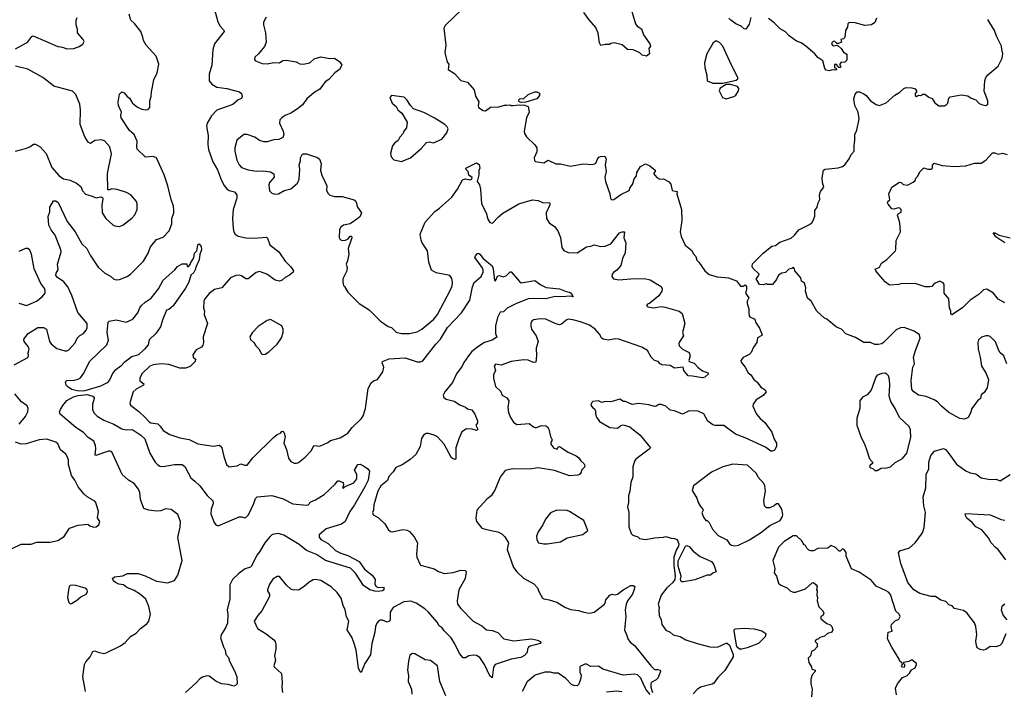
# Model space of a CAD drawing. Extents: x 1839239 to 1929705, y 762242 to 910352.
# Tile 311 of 429: x 1856083 to 1864881, y 882377 to 888382. Entities that reach past the tile are written whole.
import ezdxf

# ---------------------------------------------------------------- set-up
doc = ezdxf.new("R2010")
doc.units = 0

msp = doc.modelspace()

# ---------------------------------------------------------------- linework, layer by layer
at = {"layer": '0CON10XD'}
for points in [[(1861538.8, 888505), (1861585, 888343.3), (1861598.8, 888325), (1861638.7, 888298.7), (1861655.5, 888245.5), (1861713.3, 888165), (1861720, 888145), (1861703.3, 888125), (1861710, 888075), (1861685, 888056.7), (1861645, 888063.3), (1861625, 888086.2), (1861565, 888112.5), (1861514, 888115), (1861465, 888155.8), (1861395, 888173.3), (1861365, 888167.5), (1861351.7, 888158.3), (1861315, 888158.8), (1861275, 888150), (1861263.9, 888173.9), (1861252.3, 888262.3), (1861232.3, 888312.3), (1861170.6, 888380.6), (1861125, 888446)], [(1856035, 885294.5), (1856155, 885362.5), (1856160.4, 885375), (1856157.9, 885402.1), (1856168.9, 885435), (1856158.9, 885458.9), (1856123.3, 885505), (1856121.2, 885525), (1856158, 885575), (1856245, 885628.9), (1856295, 885629.4), (1856321.4, 885615), (1856349.4, 885505), (1856365, 885482), (1856415, 885442.5), (1856485, 885422), (1856505, 885421.2), (1856520.7, 885429.3), (1856577.3, 885492.7), (1856596.2, 885535), (1856620.9, 885559.1), (1856652.7, 885577.3), (1856678, 885605), (1856687.1, 885625), (1856685.5, 885665.5), (1856602.6, 885762.6), (1856548.5, 885915), (1856511.7, 885991.7), (1856477.6, 886037.6), (1856419.4, 886075), (1856406.2, 886095), (1856408.2, 886115), (1856427.1, 886145), (1856421.5, 886195), (1856454.3, 886305.7), (1856451.9, 886325), (1856400, 886455), (1856365, 886502), (1856344.4, 886545), (1856337.3, 886622.7), (1856351.4, 886665), (1856353.2, 886705), (1856385, 886761.4), (1856405, 886761.4), (1856427.8, 886747.8), (1856507.9, 886577.9), (1856577.8, 886485), (1856638.2, 886378.2), (1856682.5, 886335), (1856712, 886275), (1856785, 886170), (1856845, 886116), (1856895, 886088.8), (1856925, 886062), (1856945, 886056), (1856975, 886058.8), (1857042.5, 886085), (1857073.3, 886105), (1857187.9, 886222.1), (1857232, 886295), (1857250.3, 886349.7), (1857304, 886415), (1857365, 886437.5), (1857418.5, 886495), (1857441.9, 886555), (1857442.2, 886605), (1857460, 886655), (1857461.1, 886675), (1857456.4, 886715), (1857435.6, 886775), (1857407.5, 886895), (1857373.3, 886995), (1857306.4, 887146.4), (1857275, 887157.2), (1857206.9, 887153.1), (1857133.9, 887225), (1857128.9, 887245), (1857132.7, 887295), (1857104.7, 887354.7), (1857065, 887392.2), (1856990.4, 887505), (1856986.1, 887525), (1856992.6, 887555), (1856966.2, 887615), (1856961.6, 887645), (1856974.3, 887715), (1856995, 887735.6), (1857015, 887726.7), (1857043.4, 887693.4), (1857065, 887678.9), (1857090, 887635), (1857135, 887598.1), (1857175, 887581.1), (1857205, 887575.7), (1857231.2, 887578.8), (1857245, 887597.5), (1857246.2, 887655), (1857258.2, 887695), (1857259.5, 887735), (1857280.4, 887845), (1857312.2, 887905), (1857325.7, 887985), (1857302.5, 888055), (1857212, 888155), (1857189.2, 888195), (1857184.1, 888225.9), (1857164.3, 888275), (1857107.4, 888347.4), (1857075, 888376.7), (1857060.3, 888430.3)], [(1857821.1, 888485), (1857852.4, 888362.4), (1857873, 888323), (1857906.8, 888286.8), (1857910, 888275), (1857854.4, 888205), (1857824.7, 888165.3), (1857807.5, 888115), (1857798.5, 887975), (1857775.5, 887895), (1857777.1, 887835), (1857799.2, 887805), (1857845, 887777.8), (1857935, 887765.5), (1858047.6, 887737.6), (1858065, 887722.9), (1858071.2, 887695), (1858065, 887677.1), (1858036.2, 887665), (1857986.1, 887623.9), (1857845, 887573.8), (1857797.5, 887522.5), (1857759.5, 887455), (1857751.7, 887428.3), (1857767.5, 887345), (1857763.5, 887265), (1857770.8, 887220.8), (1857809.8, 887109.8), (1857850.4, 887040.4), (1857885.5, 886945), (1857910.3, 886900.2), (1857935, 886868.1), (1857955.4, 886855.4), (1858002, 886842), (1858022.2, 886815), (1858022.1, 886785), (1857991.1, 886685), (1857983, 886603), (1857990, 886515), (1857995.9, 886485.9), (1858008.8, 886465), (1858035.9, 886445.9), (1858105, 886432.5), (1858176.9, 886426.9), (1858288.3, 886438.3), (1858298.6, 886428.6), (1858318.5, 886368.5), (1858398, 886305), (1858455, 886221.2), (1858505, 886171.2), (1858530, 886135), (1858525.9, 886124.1), (1858495, 886098.8), (1858455, 886076.7), (1858428.3, 886051.7), (1858405, 886043.3), (1858365, 886051.2), (1858290, 886105), (1858225, 886128.8), (1858195, 886120), (1858125, 886064.2), (1858105, 886065.8), (1858065, 886092), (1858045, 886098), (1858015, 886093.8), (1857965.8, 886074.2), (1857888.8, 885985), (1857825, 885968), (1857775.5, 885934.5), (1857735.8, 885885), (1857727.1, 885865), (1857724.3, 885805), (1857732.9, 885775), (1857732.7, 885745), (1857760, 885665), (1857721.9, 885545), (1857726.2, 885495), (1857719.5, 885470.5), (1857707.5, 885455), (1857660.3, 885429.7), (1857628.8, 885385), (1857633.3, 885365), (1857653.8, 885345), (1857651.2, 885325), (1857605, 885281.1), (1857565, 885266.7), (1857515, 885266.7), (1857415, 885297.3), (1857345.9, 885305.9), (1857275, 885297.1), (1857245, 885283.5), (1857175, 885216), (1857155.8, 885175), (1857155, 885153.3), (1857192.5, 885125), (1857190, 885115), (1857122.4, 885077.6), (1857095.8, 885055), (1857066.4, 884956.4), (1857074.3, 884934.3), (1857148.1, 884878.1), (1857205.4, 884825.4), (1857238.6, 884785), (1857255, 884777.1), (1857317.7, 884767.7), (1857338.7, 884748.7), (1857365, 884709.2), (1857425, 884671.4), (1857513.8, 884643.8), (1857597, 884627), (1857675, 884590), (1857815, 884569.2), (1857865, 884576.2), (1857875, 884572.5), (1857890, 884555), (1857906.7, 884475), (1857930, 884405), (1857955, 884383.3), (1858025, 884393.8), (1858058.3, 884411.7), (1858095, 884397.5), (1858115, 884400), (1858165.4, 884464.6), (1858350, 884645), (1858385, 884672.9), (1858413.3, 884685), (1858425, 884700), (1858435, 884702.5), (1858443.6, 884693.6), (1858456.2, 884655), (1858444.4, 884595), (1858467.3, 884537.3), (1858485, 884462.5), (1858505, 884432.5), (1858535, 884416.7), (1858555, 884416.2), (1858575, 884423.8), (1858635, 884470), (1858690.6, 884529.4), (1858710, 884575), (1858765, 884569.6), (1858835, 884600.8), (1858860.9, 884619.1), (1858945, 884642.5), (1859013.8, 884686.2), (1859052.5, 884735), (1859135.7, 884815), (1859151.7, 884838.3), (1859173.3, 884905), (1859195.9, 885084.1), (1859223.3, 885135), (1859245, 885153.3), (1859280, 885165), (1859327.7, 885232.3), (1859336.2, 885275), (1859321.2, 885315), (1859326.2, 885325), (1859385, 885349.5), (1859527.4, 885357.4), (1859635, 885323.1), (1859665, 885322.1), (1859685, 885331.1), (1859800.5, 885479.5), (1859843.1, 885525), (1859905, 885630.5), (1860030.6, 885759.4), (1860105.8, 885875), (1860128.3, 885991.7), (1860145, 886032.5), (1860205.6, 886084.4), (1860224.2, 886125), (1860224.2, 886145), (1860215.7, 886165), (1860151.2, 886255), (1860155, 886268.8), (1860175, 886290), (1860185, 886291.2), (1860195, 886283.8), (1860225.4, 886245.4), (1860305, 886180.8), (1860314.6, 886155), (1860325, 886050), (1860335, 886048), (1860352.7, 886087.3), (1860365, 886093.3), (1860405, 886083.3), (1860432.5, 886095), (1860465, 886127.5), (1860475, 886127.5), (1860549.3, 886039.3), (1860565, 886028.5), (1860685, 886048.8), (1860740.5, 886010.5), (1860787.7, 885987.7), (1860905, 885976), (1860965, 885951.2), (1860995.6, 885945.6), (1861011.2, 885935), (1861027.5, 885905), (1861005, 885910), (1860925, 885903.3), (1860866.4, 885906.4), (1860785, 885885.8), (1860675, 885890), (1860625.5, 885884.5), (1860517.6, 885842.4), (1860437.8, 885802.2), (1860405, 885770.8), (1860375, 885767.5), (1860350.9, 885719.1), (1860334.5, 885645), (1860333.3, 885575), (1860345.7, 885544.3), (1860305, 885515.7), (1860235, 885494.4), (1860185, 885463.5), (1860124.4, 885415), (1860091.9, 885375), (1860052.2, 885317.8), (1860037.1, 885285), (1859985.7, 885215), (1859951.1, 885138.9), (1859882.9, 885055), (1859868, 885025), (1859874, 885005), (1859895, 884990), (1859965, 884970), (1860015, 884937.5), (1860065, 884918), (1860082.8, 884902.8), (1860122.7, 884892.7), (1860150, 884855), (1860173.8, 884795), (1860173.9, 884776.1), (1860159.2, 884755), (1860175, 884727.5), (1860173.8, 884715), (1860165, 884708), (1860125, 884719.2), (1860075, 884723.8), (1860035, 884696.7), (1860005.8, 884635), (1859980.8, 884555), (1859980, 884455), (1859975, 884450), (1859955, 884454.4), (1859941.4, 884465), (1859874.4, 884585), (1859815, 884652), (1859785, 884667.5), (1859735, 884682.5), (1859715, 884682), (1859691.7, 884668.3), (1859674.4, 884635.6), (1859661.9, 884565), (1859621.5, 884495), (1859571.6, 884448.4), (1859505, 884405.4), (1859445, 884378), (1859421.5, 884338.5), (1859382, 884298), (1859369.4, 884260.6), (1859310, 884215), (1859283.3, 884165), (1859248.1, 884045), (1859245.8, 883995), (1859234.3, 883974.3), (1859240.8, 883955), (1859285, 883931.4), (1859345, 883873.8), (1859373.9, 883823.9), (1859396.4, 883806.4), (1859415, 883803.8), (1859505, 883822.9), (1859545, 883816.9), (1859565, 883805.7), (1859608.5, 883758.5), (1859638.1, 883705), (1859627.7, 883602.3), (1859631.4, 883575), (1859657.1, 883515), (1859665, 883504.5), (1859720.6, 883490.6), (1859785, 883472.2), (1859825, 883448.9), (1859875, 883431.5), (1859955, 883438.5), (1860025, 883459.1), (1860067.1, 883457.1), (1860072, 883442), (1860061.9, 883385), (1860008.1, 883285), (1859991.1, 883185), (1859995.7, 883155), (1860025, 883117.1), (1860134.3, 883004.3), (1860213.1, 882963.1), (1860255, 882926.7), (1860305, 882920), (1860355, 882902), (1860407.5, 882845), (1860497.5, 882827.5), (1860655, 882845.8), (1860710, 882835), (1860735, 882822.5), (1860742.5, 882815), (1860732.5, 882805), (1860645, 882781.2), (1860628.3, 882771.7), (1860620, 882755), (1860616.7, 882725), (1860592.3, 882697.7), (1860561.3, 882678.7), (1860474.4, 882665.6), (1860332.7, 882617.3), (1860317.3, 882592.7), (1860305, 882497.5), (1860285, 882514.2), (1860235, 882616), (1860195, 882679.4), (1860165, 882695.5), (1860135, 882700.6), (1860097.5, 882695), (1860065, 882677.5), (1860045, 882677.5), (1860012.5, 882715), (1859971.5, 882801.5), (1859938.8, 882855), (1859875, 882916.5), (1859856.5, 882945), (1859832.5, 882962.5), (1859812.4, 882995), (1859734.5, 883085), (1859703.3, 883115), (1859625, 883166.2), (1859577.3, 883182.7), (1859515, 883177.1), (1859418.8, 883125), (1859394.2, 883085), (1859392.7, 883017.3), (1859386.7, 883003.3), (1859365, 882994.3), (1859325, 883012.5), (1859305, 883011.4), (1859285, 883000), (1859273.3, 882985), (1859262.7, 882955), (1859257.5, 882905), (1859228, 882805), (1859216.9, 882703.1), (1859168.1, 882625), (1859135, 882544), (1859125, 882550), (1859111.5, 882585), (1859088.9, 882745), (1859074.4, 882794.4), (1859053.4, 882853.4), (1859009.2, 882925), (1859023.5, 883005), (1859003.6, 883043.6), (1858991.4, 883105), (1858972.5, 883145), (1858955, 883208.8), (1858919.1, 883259.1), (1858865, 883312), (1858775, 883367.1), (1858725, 883377.1), (1858705, 883372.9), (1858668.6, 883351.4), (1858625, 883312.9), (1858575, 883280.8), (1858525, 883283.8), (1858505, 883290), (1858466.2, 883325), (1858405, 883403.3), (1858385, 883402.5), (1858345, 883378.8), (1858313.8, 883335), (1858296.7, 883285), (1858296.7, 883275), (1858316, 883245), (1858314, 883225), (1858248, 883095), (1858210.8, 883055), (1858178.6, 883005), (1858207.9, 882937.9), (1858285, 882891.9), (1858355, 882838), (1858365, 882822.5), (1858372, 882795), (1858371.2, 882755), (1858360, 882695), (1858368.8, 882655), (1858353.3, 882605), (1858357.5, 882595), (1858422, 882535), (1858428, 882455), (1858424.1, 882415.9), (1858430.8, 882365)], [(1860037.5, 888475), (1859885, 888330), (1859871.9, 888305), (1859890, 888155), (1859883, 888087), (1859903, 888003), (1859917.5, 887985), (1859912.5, 887935), (1859969.3, 887899.3), (1860025, 887836.7), (1860085, 887822.5), (1860143.3, 887755), (1860155, 887697.5), (1860186, 887646), (1860178.8, 887615), (1860183.3, 887595), (1860225, 887570), (1860245, 887566.7), (1860290.3, 887599.7), (1860365, 887601.2), (1860415, 887617.5), (1860433.3, 887616.7), (1860465, 887620), (1860473.6, 887613.6), (1860493.6, 887613.6), (1860545, 887621.2), (1860595, 887616.2), (1860627.5, 887605), (1860633.8, 887555), (1860612.2, 887505), (1860590, 887385), (1860595, 887362.5), (1860611.2, 887335), (1860685, 887263.3), (1860703.8, 887235), (1860705, 887200), (1860680, 887145), (1860683, 887123), (1860693, 887113), (1860765, 887103.1), (1860805.6, 887124.4), (1860875, 887091.8), (1860915, 887091.8), (1861005, 887071.1), (1861118, 887092), (1861203.6, 887086.4), (1861232.3, 887097.7), (1861245.5, 887135), (1861258.6, 887151.4), (1861275, 887159.4), (1861312.5, 887162.5), (1861323.8, 887135), (1861315.8, 887085), (1861324, 887025), (1861312.5, 886975), (1861318.8, 886935), (1861357.5, 886825), (1861361.4, 886781.4), (1861375, 886772), (1861392.5, 886775), (1861455, 886818.6), (1861530, 886855), (1861534, 886875), (1861561.5, 886915), (1861572.7, 886957.3), (1861592.9, 886985), (1861596.2, 887015), (1861630.5, 887069.5), (1861675, 887093.8), (1861714.1, 887074.1), (1861761.2, 887035), (1861761.2, 887025), (1861747.5, 887005), (1861775, 886970), (1861803, 886957), (1861835, 886957.5), (1861880, 886935), (1861901.7, 886911.7), (1861913.6, 886853.6), (1861957.5, 886845), (1861953.3, 886825), (1861996.4, 886683.6), (1862000, 886585), (1861983.3, 886485), (1861993.6, 886443.6), (1862030, 886365), (1862088.8, 886318.8), (1862101.7, 886291.7), (1862123.8, 886265), (1862132.7, 886232.7), (1862151.2, 886215), (1862205, 886136.7), (1862245, 886104), (1862313.9, 886083.9), (1862415, 886072.5), (1862487, 886047), (1862525, 886000), (1862548.3, 885998.3), (1862565, 886010), (1862576.7, 885995), (1862577.5, 885965), (1862567.5, 885935), (1862596.7, 885895), (1862582.5, 885865), (1862582.5, 885845), (1862597.5, 885795), (1862596.7, 885755), (1862602.5, 885735), (1862607.5, 885725), (1862645, 885706.2), (1862653.3, 885695), (1862656.4, 885676.4), (1862693.9, 885623.9), (1862716.2, 885563.8), (1862713.3, 885556.7), (1862675, 885537.5), (1862668.8, 885495), (1862640, 885455), (1862620, 885405), (1862602.3, 885387.7), (1862547.3, 885362.7), (1862527.5, 885335), (1862528.3, 885318.3), (1862566.1, 885276.1), (1862593.3, 885225), (1862616.7, 885205), (1862644, 885165), (1862671.2, 885141.2), (1862705, 885096.2), (1862743, 885073), (1862752.5, 885055), (1862727.3, 885022.7), (1862665, 884983.3), (1862636.2, 884945), (1862634.1, 884925.9), (1862665.7, 884855), (1862699.4, 884815), (1862741.3, 884781.3), (1862802.5, 884695), (1862825, 884632.5), (1862846, 884595), (1862846, 884565), (1862828, 884532), (1862807.5, 884522.5), (1862793.4, 884523.4), (1862748.4, 884558.4), (1862565, 884641.8), (1862477.5, 884675), (1862375, 884754.2), (1862296.1, 884753.9), (1862275, 884760), (1862232.1, 884792.1), (1862196.2, 884856.2), (1862145, 884880), (1862064.3, 884884.3), (1862005, 884854.4), (1861933.9, 884883.9), (1861895, 884890.6), (1861856, 884926), (1861815, 884940.5), (1861795, 884941.4), (1861770, 884925), (1861755, 884922.9), (1861705, 884937.1), (1861615, 884950.6), (1861555, 884942), (1861495, 884967.5), (1861478.3, 884968.3), (1861445, 884990), (1861363.6, 884963.6), (1861315, 884966.7), (1861285, 884960), (1861255, 884973.3), (1861205, 884967.5), (1861195, 884960), (1861187.5, 884935), (1861200, 884915), (1861216.4, 884906.4), (1861227, 884883), (1861227, 884857), (1861236.4, 884826.4), (1861265, 884790), (1861355, 884736.2), (1861425, 884730), (1861455, 884753.8), (1861475, 884758.8), (1861535, 884742), (1861625.7, 884665.7), (1861720, 884555), (1861708.8, 884541.2), (1861588, 884452), (1861576.2, 884435), (1861560.8, 884385), (1861561.2, 884295), (1861543.8, 884245), (1861536.2, 884165), (1861523.6, 884123.6), (1861523.6, 884063.6), (1861514, 884025), (1861526.2, 883975), (1861527, 883847), (1861546.4, 883786.4), (1861561.7, 883771.7), (1861605, 883756.7), (1861622.5, 883742.5), (1861675, 883733.8), (1861755, 883748.6), (1861835, 883754.2), (1861857.7, 883762.3), (1861905, 883747.1), (1861935, 883744.3), (1861956.2, 883735), (1861972.3, 883695), (1861969.3, 883675), (1861950, 883640)], [(1856045, 888122), (1856138.8, 888171.2), (1856155, 888183.3), (1856190.3, 888229.7), (1856204.2, 888235.8), (1856422.6, 888142.6), (1856465, 888135.6), (1856505, 888120), (1856565.5, 888124.5), (1856615, 888142), (1856647.7, 888162.3), (1856660, 888185), (1856650, 888205), (1856598.8, 888265), (1856598.8, 888295), (1856586.2, 888335), (1856587, 888377), (1856595, 888402.5)], [(1858283.8, 888405), (1858261.2, 888358.8), (1858260, 888335), (1858279.2, 888265), (1858285, 888180), (1858269.2, 888140.8), (1858217.5, 888075), (1858182.5, 888045), (1858180, 888025), (1858190, 888015), (1858248.8, 887988.8), (1858294.1, 887985.9), (1858355, 888000), (1858405.3, 887994.7), (1858435, 888016.2), (1858465, 888019.7), (1858554.1, 888004.1), (1858587.1, 887987.1), (1858615, 887984.1), (1858675, 887996.5), (1858715, 888031.8), (1858775, 888048.8), (1858855, 888035.5), (1858895, 888036.9), (1858942.5, 888005), (1858962.5, 887975), (1858940, 887935), (1858900, 887905), (1858845, 887846), (1858811.2, 887825), (1858765, 887761.2), (1858715, 887730.8), (1858647.6, 887672.4), (1858609.1, 887620.9), (1858577.9, 887592.1), (1858511.2, 887548.8), (1858455, 887524), (1858426.2, 887505), (1858408.8, 887485), (1858403.3, 887455), (1858436.2, 887385), (1858443.3, 887355), (1858433.3, 887326.7), (1858398.3, 887311.7), (1858353.9, 887306.1), (1858295, 887288.8), (1858265, 887288.8), (1858225, 887301.2), (1858185, 887332), (1858114.2, 887354.2), (1858085, 887354), (1858023.3, 887305), (1858006.2, 887235), (1858006.2, 887205), (1858024.5, 887124.5), (1858042.9, 887082.9), (1858065, 887060), (1858125, 887038), (1858195, 887026), (1858255, 887028.8), (1858325, 887020), (1858353, 887003), (1858356.7, 886975), (1858316.2, 886925), (1858308.8, 886905), (1858315, 886850), (1858335, 886830), (1858362.3, 886822.3), (1858395, 886823.3), (1858447.5, 886855), (1858505, 886868), (1858565, 886918.8), (1858581.2, 886955), (1858586.2, 887045), (1858580, 887085), (1858591.7, 887118.3), (1858593, 887147), (1858607.5, 887175), (1858617, 887183), (1858645, 887183.3), (1858745, 887150), (1858762.5, 887135), (1858778, 887095), (1858771.7, 887031.7), (1858782.3, 886992.3), (1858827.5, 886895), (1858822.9, 886855), (1858838.3, 886828.3), (1858855, 886814), (1858895, 886801.2), (1858965, 886801.2), (1859070.7, 886770.7), (1859087.5, 886757.5), (1859101.2, 886705), (1859136.7, 886655), (1859125, 886622.5), (1859105, 886602.5), (1859035, 886556.2), (1858975, 886543.3), (1858952.3, 886527.7), (1858942, 886505), (1858938.8, 886435), (1858946.7, 886415), (1858965, 886408), (1858995, 886409.2), (1859017.8, 886422.2), (1859035, 886447.1), (1859046.7, 886445), (1859051.7, 886431.7), (1859017.5, 886335), (1859023.3, 886285), (1859013.3, 886225), (1859000, 886195), (1859008.8, 886165), (1859006, 886135), (1858970, 886065), (1858970, 886035), (1858977.5, 886005), (1858986, 885996), (1859016.1, 885946.1), (1859117.5, 885845), (1859206.8, 885786.8), (1859306.7, 885685), (1859375, 885637.5), (1859405, 885628), (1859446.6, 885586.6), (1859495, 885574.4), (1859565, 885575.8), (1859635, 885592), (1859675, 885614), (1859783.8, 885705), (1859815.5, 885744.5), (1859933, 885967), (1859947.9, 886002.1), (1859951.1, 886035), (1859945, 886066.7), (1859925, 886095.8), (1859805, 886117.5), (1859761.5, 886141.5), (1859738.5, 886215), (1859726.7, 886315), (1859678.8, 886385), (1859669.3, 886410.7), (1859661.4, 886465), (1859707.4, 886572.6), (1859792.3, 886667.7), (1859833.3, 886695), (1859943.8, 886796.2), (1859993.6, 886866.4), (1860039.7, 886950.3), (1860065, 886959.2), (1860105, 886948.8), (1860122.5, 886955), (1860125, 886970), (1860095, 886990), (1860090, 887025), (1860071.7, 887041.7), (1860070, 887055), (1860165, 887102.5), (1860187, 887087), (1860193.3, 887055), (1860186.4, 887033.6), (1860185.9, 886994.1), (1860170, 886935), (1860190, 886905), (1860200, 886865), (1860208, 886735), (1860250, 886655), (1860265, 886597.5), (1860285, 886567.5), (1860308.3, 886561.7), (1860360.3, 886619.7), (1860399.5, 886650.5), (1860543.3, 886735), (1860665, 886770), (1860715, 886763.8), (1860755, 886747.1), (1860820, 886745), (1860820, 886725), (1860788, 886655), (1860790, 886605), (1860812.5, 886565), (1860861.7, 886531.7), (1860891.2, 886495), (1860914.2, 886434.2), (1860927.1, 886345), (1860945, 886319.2), (1860985, 886298.9), (1861065, 886297.5), (1861148.3, 886351.7), (1861185, 886355.6), (1861215, 886367.5), (1861275, 886352.9), (1861314.1, 886355.9), (1861365, 886378), (1861442.5, 886475), (1861466, 886486), (1861486, 886486), (1861481.2, 886431.2), (1861498.8, 886385), (1861492.3, 886297.7), (1861468, 886245), (1861454, 886185), (1861418.3, 886141.7), (1861389.5, 886120.5), (1861376.2, 886105), (1861373.3, 886085), (1861390, 886065), (1861435, 886054.3), (1861545, 886065.6), (1861665, 886066.7), (1861715.6, 886055.6), (1861813.8, 885995), (1861824, 885975), (1861822, 885955), (1861795, 885913.3), (1861713.6, 885846.4), (1861691.7, 885838.3), (1861683.3, 885825), (1861695, 885814), (1861745, 885804), (1861815, 885816.2), (1861851.2, 885811.2), (1861975, 885776), (1862002.5, 885755), (1862026.7, 885665), (1862006.2, 885585), (1862013.3, 885555), (1861979.1, 885500.9), (1861973.1, 885485), (1861975, 885466.7), (1862005, 885435.8), (1862066, 885405), (1862074.3, 885375), (1862062, 885335), (1862064.5, 885324.5), (1862109.4, 885309.4), (1862145, 885271.2), (1862185, 885241.2), (1862232.5, 885225), (1862237.5, 885215), (1862205, 885186.2), (1862185, 885180.8), (1862166.2, 885183.8), (1862095, 885195.8), (1862055.9, 885195.9), (1862016, 885245), (1862010, 885275), (1861935, 885266.2), (1861895, 885290), (1861825, 885296.2), (1861805, 885303.8), (1861786.7, 885325), (1861755.8, 885335.8), (1861738.8, 885348.8), (1861724, 885365), (1861692, 885425), (1861642.5, 885455), (1861436.3, 885526.3), (1861405, 885527.8), (1861345, 885515.6), (1861295.6, 885525.6), (1861282.5, 885535), (1861266.4, 885566.4), (1861223.8, 885615), (1861175, 885650), (1861095, 885681.2), (1861025, 885699.1), (1860985, 885702.5), (1860965, 885695.6), (1860925, 885659.1), (1860905, 885654.6), (1860875, 885662.1), (1860785, 885702.7), (1860735, 885707.5), (1860675, 885697.5), (1860660, 885685), (1860651.2, 885665)], [(1862615, 888402.5), (1862600, 888340), (1862572.5, 888297.5), (1862555, 888301.2), (1862530, 888325), (1862481.2, 888345), (1862436.6, 888376.6), (1862420.8, 888395)], [(1863738.8, 888395), (1863725, 888357.5), (1863695, 888336.7), (1863635, 888330), (1863547, 888353), (1863495, 888356.7), (1863483.3, 888345), (1863478.8, 888315), (1863461.2, 888285), (1863460, 888245), (1863451.7, 888218.3), (1863445, 888210), (1863420, 888205), (1863425, 888180), (1863398.3, 888168.3), (1863385, 888170), (1863367.5, 888187.5), (1863355, 888188.8), (1863340, 888175), (1863338, 888165), (1863345, 888153.8), (1863355, 888148.8), (1863385, 888152.5), (1863396.7, 888146.7), (1863423.3, 888125), (1863445, 888090), (1863475, 888072.5), (1863475, 888020), (1863455, 888002.5), (1863420.7, 887999.3), (1863410, 887985), (1863410, 887975), (1863420, 887965), (1863417, 887953), (1863403, 887953), (1863391.7, 887961.7), (1863385, 887980), (1863365, 887980), (1863362.5, 887952.5), (1863378.3, 887948.3), (1863380, 887935), (1863375, 887930), (1863345, 887933.3), (1863315, 887923.8), (1863289.3, 887929.3), (1863275.8, 887945.8), (1863260, 888015), (1863215, 888043.8), (1863188.8, 888075), (1863108.6, 888145), (1863065, 888175.6), (1863025, 888190.6), (1862958.3, 888238.3), (1862925, 888273.8), (1862878.7, 888298.7), (1862825, 888354), (1862775, 888392)], [(1863538.8, 887255), (1863545.8, 887305), (1863544, 887355), (1863562, 887395), (1863584, 887495), (1863574.1, 887554.1), (1863546.2, 887615), (1863536.7, 887675), (1863546.7, 887715), (1863565, 887737.5), (1863587, 887737), (1863625, 887720), (1863646.7, 887705), (1863685, 887656.7), (1863735, 887623.3), (1863765, 887613.8), (1863825, 887637.5), (1863902.2, 887707.8), (1863946.4, 887733.6), (1863983, 887767), (1864005, 887776), (1864055, 887772), (1864085, 887762.5), (1864097.5, 887745), (1864097.5, 887735), (1864085, 887722.5), (1864082.9, 887705), (1864095, 887696.2), (1864115, 887707.5), (1864135, 887703.3), (1864153, 887717), (1864170, 887715), (1864205, 887687.5), (1864235, 887677.5), (1864258.8, 887638.8), (1864295, 887612.5), (1864345, 887612.5), (1864365, 887622.5), (1864376.7, 887635), (1864385, 887680), (1864398.3, 887691.7), (1864495, 887708.8), (1864555, 887701.2), (1864585, 887678.8), (1864625, 887666.2), (1864655, 887633.3), (1864685, 887618.8), (1864715, 887613.3), (1864733.6, 887626.4), (1864734, 887655), (1864702.2, 887742.2), (1864705.7, 887835), (1864715.7, 887865), (1864732.4, 887887.6), (1864825, 887966.7), (1864861.7, 888038.3), (1864868.8, 888075), (1864857.5, 888115), (1864856.9, 888145), (1864810, 888235), (1864794.5, 888284.5), (1864735, 888383.3)], [(1862365, 887812.5), (1862485, 887840), (1862498.3, 887851.7), (1862500, 887865), (1862442, 887975), (1862366.2, 888145), (1862337.3, 888177.3), (1862305, 888191.2), (1862280, 888175), (1862224, 888075), (1862202, 887995), (1862204.2, 887954.2), (1862223.8, 887885), (1862226.2, 887835), (1862275.7, 887814.3), (1862365, 887812.5)], [(1856045, 887206.9), (1856135, 887230), (1856175, 887245.8), (1856205, 887269.2), (1856225, 887270), (1856264.6, 887244.6), (1856320, 887185), (1856370.3, 887060.3), (1856434.2, 886984.2), (1856475, 886958.8), (1856535, 886947.5), (1856590.9, 886920.9), (1856629.1, 886889.1), (1856645, 886852.5), (1856672.3, 886822.3), (1856730, 886805), (1856765, 886787.5), (1856807, 886797), (1856823, 886793), (1856826.4, 886776.4), (1856816.2, 886725), (1856821.2, 886655), (1856853.3, 886605), (1856915, 886546.2), (1856933, 886537), (1856973.9, 886533.9), (1857005, 886544), (1857085, 886606.7), (1857112.3, 886637.7), (1857131.2, 886685), (1857133.8, 886735), (1857126.7, 886755), (1857076.7, 886815), (1857035.8, 886835.8), (1856955, 886863.8), (1856905, 886868.8), (1856885, 886860), (1856871.7, 886861.7), (1856866.7, 887005), (1856902.5, 887182.5), (1856888.8, 887245), (1856845, 887296.7), (1856818.3, 887308.3), (1856755, 887301.2), (1856715, 887273.3), (1856695, 887287.5), (1856663.8, 887335), (1856622, 887445), (1856625.7, 887575), (1856621.2, 887625), (1856585, 887712.5), (1856553.9, 887743.9), (1856387.9, 887787.9), (1856355, 887814), (1856290, 887865), (1856155, 887938.9), (1856045.6, 887965.6)], [(1862395, 887673.3), (1862465, 887693.3), (1862483, 887707), (1862506.7, 887745), (1862507.5, 887765), (1862497.5, 887785), (1862435, 887803.3), (1862397, 887803), (1862340.5, 887769.5), (1862333.3, 887745), (1862362.5, 887685), (1862395, 887673.3)], [(1860565, 887640), (1860546.4, 887646.4), (1860543.8, 887665), (1860555, 887676.2), (1860585.9, 887674.1), (1860625, 887713.8), (1860685, 887736.7), (1860705, 887736.2), (1860726.7, 887725), (1860726.2, 887705), (1860703.3, 887675), (1860605, 887643.8), (1860565, 887640)], [(1859495, 887114.2), (1859575, 887146.7), (1859669.3, 887230.7), (1859716.4, 887283.6), (1859745, 887288.8), (1859779.3, 887280.7), (1859856.1, 887313.9), (1859900.7, 887369.3), (1859912.5, 887405), (1859902.5, 887425), (1859882.5, 887445), (1859785, 887504), (1859695, 887552), (1859602.5, 887585), (1859573.9, 887613.9), (1859542.5, 887665), (1859518.3, 887688.3), (1859405, 887702.5), (1859390, 887685), (1859412.5, 887635), (1859447.5, 887605), (1859462.5, 887575), (1859496.7, 887545), (1859543.8, 887465), (1859540, 887415), (1859513.9, 887386.1), (1859510, 887365), (1859480, 887330), (1859465, 887300), (1859435, 887280), (1859413.3, 887255), (1859396.4, 887186.4), (1859401.2, 887155), (1859425, 887128.8), (1859495, 887114.2)], [(1864902, 885305), (1864876.6, 885376.6), (1864845, 885403.8), (1864830.8, 885425), (1864801.7, 885501.7), (1864755, 885549.2), (1864735.8, 885555.8), (1864715, 885554.2), (1864678.3, 885541.7), (1864651.1, 885518.9), (1864643.3, 885495), (1864646.6, 885436.6), (1864665.4, 885365), (1864677.8, 885285), (1864715.8, 885225), (1864738.8, 885165), (1864728.8, 885091.2), (1864701.7, 885048.3), (1864673.9, 885026.1), (1864667.5, 884995), (1864642.5, 884975), (1864590, 884905), (1864577.7, 884862.3), (1864556.7, 884825), (1864525, 884811.2), (1864482.5, 884815), (1864385, 884870), (1864320, 884925), (1864284.2, 884964.2), (1864255, 884984), (1864183.5, 885013.5), (1864115, 885025.6), (1864073.3, 885053.3), (1864053.3, 885075), (1864050, 885155), (1864063.3, 885275), (1864078.1, 885305), (1864070, 885365), (1864087.9, 885425), (1864127.8, 885535), (1864124.2, 885564.2), (1864075.9, 885595.9), (1863985, 885628.8), (1863954.3, 885625.7), (1863915, 885609.2), (1863800, 885495), (1863785, 885484.4), (1863755, 885476.9), (1863725, 885478.9), (1863685, 885495.5), (1863625, 885494.4), (1863550.7, 885540.7), (1863465, 885572.5), (1863425, 885613.8), (1863382.7, 885632.7), (1863295, 885703.8), (1863272.7, 885712.7), (1863205, 885776.2), (1863155.4, 885865.4), (1863120.8, 885890.8), (1863105.7, 885955), (1863106.5, 885985), (1863094.4, 886024.4), (1863068.8, 886045), (1863062.7, 886072.7), (1863010, 886135), (1863007.5, 886155), (1862995, 886170), (1862981.7, 886158.3), (1862955, 886150), (1862925, 886122.5), (1862894, 886114), (1862862.6, 886097.4), (1862845, 886060), (1862810, 886015), (1862765, 886013.3), (1862755, 886020), (1862725, 886010), (1862693, 886013), (1862662.5, 886065), (1862685, 886090), (1862690, 886105), (1862635, 886160), (1862627.5, 886175), (1862631.7, 886198.3), (1862727.5, 886295), (1862804.2, 886355.8), (1862837, 886363), (1862876.4, 886393.6), (1862975, 886427.5), (1863006.7, 886455), (1863045, 886503.3), (1863135, 886546.2), (1863160, 886565), (1863173.3, 886585), (1863186.7, 886625), (1863186.7, 886675), (1863207.5, 886705), (1863216.7, 886745), (1863231.2, 886775), (1863230, 886815), (1863238.8, 886845), (1863268.8, 886885), (1863256.2, 886925), (1863253.6, 886966.4), (1863263.8, 887035), (1863280, 887045), (1863395, 887058), (1863435, 887070), (1863455, 887083.3), (1863495, 887137.5), (1863513.9, 887176.1), (1863540, 887205), (1863538.8, 887255)], [(1864885, 885850), (1864825, 885882.5), (1864785, 885936.7), (1864725, 885973.3), (1864695, 885967.5), (1864655, 885926.7), (1864575, 885873.8), (1864506, 885805), (1864413, 885743), (1864402.5, 885755), (1864402.5, 885775), (1864391.2, 885805), (1864386.2, 885885), (1864343.3, 885935), (1864342.5, 886015), (1864335, 886030), (1864305, 886042.5), (1864263.3, 886026.7), (1864246.7, 886013.3), (1864232.5, 885997.5), (1864215, 885992.5), (1864175, 885993.8), (1864085, 886023.3), (1863955, 886021.2), (1863935, 886013.8), (1863855, 886008.8), (1863815, 886039.2), (1863774.5, 886084.5), (1863733.3, 886135), (1863728.3, 886151.7), (1863765, 886167.5), (1863782.5, 886205), (1863831.7, 886238.3), (1863907.5, 886315), (1863913, 886327), (1863913.6, 886406.4), (1863952.5, 886485), (1863947.5, 886565), (1863927.5, 886635), (1863932.5, 886645), (1863957.9, 886662.1), (1863957.8, 886685), (1863946.9, 886696.9), (1863935, 886698.9), (1863895, 886686.7), (1863875, 886690), (1863841.7, 886731.7), (1863837.5, 886745), (1863840, 886755), (1863859.3, 886770.7), (1863850, 886825), (1863877, 886883), (1863945, 886927.5), (1863960, 886925), (1863978.3, 886908.3), (1864015, 886902.5), (1864065, 886928), (1864083.8, 886945), (1864088.8, 886965), (1864107.3, 886982.7), (1864125, 887022.5), (1864155, 887052.5), (1864165, 887056.2), (1864195, 887046), (1864230, 887045), (1864240, 887055), (1864238.3, 887081.7), (1864255, 887097.5), (1864326.4, 887076.4), (1864431.7, 887068.3), (1864535.9, 887074.1), (1864615, 887100), (1864675, 887100), (1864715.7, 887124.3), (1864775, 887190), (1864795, 887190.8), (1864825, 887180.6), (1864865, 887187.8), (1864905, 887177.5)], [(1864885, 886385.7), (1864805, 886440), (1864780, 886475), (1864797.5, 886475), (1864835, 886455.7), (1864932.4, 886432.4)], [(1856075, 885847.8), (1856145, 885825.7), (1856205, 885854.3), (1856234.4, 885865.6), (1856285, 885904), (1856309.2, 885935), (1856311.4, 885955), (1856307.5, 885975), (1856272.6, 886022.6), (1856211.1, 886155), (1856189.2, 886285), (1856175, 886320), (1856155.9, 886335.9), (1856135, 886336.7), (1856075, 886309.2)], [(1856645, 885059.6), (1856595, 885063.5), (1856548.8, 885075), (1856515.5, 885095.5), (1856497.5, 885115), (1856492, 885145), (1856504.4, 885155.6), (1856570.5, 885159.5), (1856605, 885168.2), (1856625, 885180.6), (1856655, 885220), (1856705.7, 885325), (1856861.1, 885475), (1856877.5, 885515), (1856864.6, 885585.4), (1856872.5, 885677.5), (1856882.5, 885687.5), (1856945, 885698), (1857035, 885676.7), (1857095, 885703.3), (1857139.4, 885760.6), (1857156.9, 885805), (1857171.9, 885825), (1857205, 885855.8), (1857258.7, 885891.3), (1857324.4, 885975.6), (1857365, 886052.5), (1857468, 886145), (1857493.8, 886175), (1857535, 886200), (1857575, 886200), (1857580, 886175), (1857590, 886175), (1857610, 886195), (1857610, 886205), (1857637.5, 886252.5), (1857646.2, 886293.8), (1857666.2, 886313.8), (1857675, 886370), (1857686.1, 886376.1), (1857703.3, 886355), (1857708.8, 886325), (1857693.6, 886286.4), (1857687.5, 886235), (1857658.8, 886175), (1857651.2, 886145), (1857638.3, 886121.7), (1857613.3, 886096.7), (1857593.3, 886035), (1857565, 885982.5), (1857455.4, 885824.6), (1857415, 885790.8), (1857393.8, 885785), (1857361.4, 885705), (1857341.4, 885635), (1857298, 885575), (1857241.2, 885518.8), (1857230, 885475), (1857198, 885435), (1857145, 885385.7), (1857082.3, 885367.7), (1857058.8, 885345), (1857015, 885318), (1856985.7, 885285), (1856928.9, 885241.1), (1856914.5, 885225.5), (1856885, 885158.8), (1856865, 885136.2), (1856805, 885105.2), (1856665, 885063.8), (1856645, 885059.6)], [(1858255, 885387.5), (1858275, 885390), (1858309.3, 885410.7), (1858385, 885480), (1858422.5, 885537.5), (1858436.9, 885585), (1858438.6, 885615), (1858425, 885643.3), (1858325, 885701.1), (1858295, 885692.5), (1858212.5, 885637.5), (1858159.5, 885580.5), (1858140.6, 885545), (1858145, 885521.2), (1858176.2, 885495), (1858193.3, 885465), (1858218.8, 885438.8), (1858243.6, 885393.6), (1858255, 885387.5)], [(1860651.2, 885665), (1860648.8, 885645), (1860656.2, 885615), (1860696.4, 885556.4), (1860715.6, 885505), (1860697.8, 885445), (1860700.6, 885375), (1860695, 885320), (1860675, 885317.5), (1860625, 885337.5), (1860585, 885340), (1860475, 885325.7), (1860386.1, 885293.9), (1860335, 885300.4), (1860321.5, 885285), (1860333.8, 885245), (1860316.7, 885205), (1860316.7, 885175), (1860333, 885103), (1860380.3, 885060.3), (1860395, 885024.4), (1860435, 885002), (1860454.2, 884975), (1860444.3, 884915), (1860449.1, 884869.1), (1860467.1, 884825), (1860495, 884782), (1860525, 884763.6), (1860635, 884771.6), (1860675, 884741.1), (1860695, 884733.3), (1860745, 884754.2), (1860785, 884750), (1860800, 884740), (1860810.9, 884720.9), (1860824.4, 884655), (1860840, 884625), (1860837.5, 884615), (1860827.7, 884602.3), (1860828.5, 884585), (1860855, 884549.6), (1860885, 884542.9), (1860895, 884562.5), (1860905, 884566.7), (1860983.4, 884513.4), (1861055, 884482.5), (1861078.8, 884465), (1861096.1, 884436.1), (1861123.8, 884415), (1861133.8, 884395), (1861130.5, 884379.5), (1861103.3, 884355), (1861098.8, 884335), (1861084.2, 884315.8), (1861070.6, 884309.4), (1860995, 884301.9), (1860860.2, 884350.2), (1860715, 884374.4), (1860635, 884364.3), (1860485.7, 884365.7), (1860419.5, 884350.5), (1860377.3, 884292.7), (1860328, 884175), (1860295.8, 884124.2), (1860256.1, 884093.9), (1860168.8, 883995), (1860157.5, 883925), (1860163.3, 883895), (1860212.5, 883835), (1860254, 883824), (1860355, 883801.4), (1860391.2, 883785), (1860419.3, 883759.3), (1860451.4, 883705), (1860439.2, 883645), (1860494.3, 883485), (1860525.8, 883445), (1860585, 883388.8), (1860677.7, 883337.7), (1860710.7, 883300.7), (1860723.9, 883263.9), (1860755, 883210), (1860765, 883202.5), (1860815, 883196), (1860883.5, 883173.5), (1860955, 883128.1), (1861005, 883108.9), (1861075, 883100), (1861123.3, 883083.3), (1861175, 883075.7), (1861215.5, 883084.5), (1861305, 883153.8), (1861313.8, 883165), (1861321.2, 883195), (1861355, 883236.7), (1861376.1, 883243.9), (1861405, 883239.2), (1861425, 883244.3), (1861475, 883284), (1861545, 883323.3), (1861565, 883323.3), (1861580, 883315), (1861572.9, 883287.1), (1861557.5, 883245), (1861515, 883186.2), (1861501.9, 883155), (1861493.1, 883105), (1861499.2, 883045), (1861485.8, 882925), (1861509.4, 882875), (1861515.6, 882845.6), (1861536.6, 882816.6), (1861575.6, 882785.6), (1861725, 882602), (1861755, 882572), (1861785, 882572.5), (1861806.7, 882565), (1861808, 882555), (1861784.3, 882495), (1861770.7, 882479.3), (1861726.7, 882455), (1861721.2, 882445), (1861721.4, 882415), (1861736.7, 882365)], [(1863725, 884350), (1863745, 884351.2), (1863779.5, 884370.5), (1863830, 884375), (1863862.5, 884385), (1863905, 884421.2), (1863970.9, 884459.1), (1864009.5, 884505), (1864046.5, 884645), (1864041.4, 884715), (1864031.9, 884745), (1863944, 884824), (1863905, 884906.2), (1863866.8, 884966.8), (1863852.5, 885015), (1863859.2, 885115), (1863855.9, 885165.9), (1863845, 885197.5), (1863832.3, 885212.3), (1863815, 885220), (1863785, 885216.7), (1863745, 885202.5), (1863733.6, 885186.4), (1863692.3, 885067.7), (1863655, 885027.5), (1863615, 885007.5), (1863590, 884975), (1863591.2, 884905), (1863562.3, 884817.7), (1863564, 884755), (1863602, 884645), (1863630, 884595), (1863645, 884547.5), (1863676.4, 884456.4), (1863702.5, 884425), (1863702.5, 884415), (1863682.3, 884397.7), (1863676.7, 884385), (1863685, 884373.3), (1863705, 884367.5), (1863725, 884350)], [(1856079.4, 884765), (1856135, 884834.2), (1856155.5, 884875), (1856159.4, 884905), (1856149.2, 884929.2), (1856098.8, 884965), (1856038.8, 885035)], [(1856671.9, 882375), (1856647.8, 882505), (1856661.4, 882615), (1856675, 882641.2), (1856713.8, 882685), (1856735, 882733.3), (1856755, 882740), (1856785, 882726), (1856836.2, 882716.2), (1856855, 882720), (1856985, 882783.3), (1857025, 882813.3), (1857071.9, 882868.1), (1857124.1, 882895.9), (1857161.5, 882938.5), (1857197.5, 882965), (1857219.1, 882980.9), (1857236.9, 883005), (1857251.8, 883065), (1857236.2, 883136.2), (1857210.4, 883200.4), (1857163.5, 883243.5), (1857105, 883278.9), (1857038.8, 883305), (1857010, 883330), (1856967.5, 883335), (1856938.8, 883348.8), (1856921.2, 883365), (1856913.3, 883385), (1856931.2, 883398.8), (1857005, 883410), (1857045, 883428.6), (1857141.3, 883428.7), (1857205, 883408.8), (1857305, 883362.3), (1857405, 883347.1), (1857465, 883366), (1857495, 883416.2), (1857535.4, 883545), (1857496.7, 883753.3), (1857518.2, 883845), (1857520.7, 883895), (1857495, 883958.6), (1857435, 884002.5), (1857385, 884007.8), (1857345, 883991.4), (1857305, 883986.9), (1857236.8, 883996.8), (1857190.9, 884010.9), (1857160.9, 884090.9), (1857155.8, 884154.2), (1857144.4, 884185), (1857105, 884233.5), (1857054.8, 884264.8), (1856998.5, 884315), (1856906.4, 884516.4), (1856894.2, 884524.2), (1856875, 884524.3), (1856762.5, 884485), (1856756.7, 884495), (1856764.4, 884545), (1856761.5, 884575), (1856745, 884614.2), (1856695, 884647.1), (1856651.7, 884691.7), (1856585.8, 884735.8), (1856445, 884854.3), (1856438.1, 884875), (1856447.1, 884897.1), (1856467, 884933), (1856503, 884977), (1856565, 885009.3), (1856605, 885021.3), (1856685, 885031.2), (1856736.8, 885016.8), (1856747.3, 885007.3), (1856749.4, 884995), (1856734.5, 884945), (1856734.4, 884895), (1856748.1, 884865), (1856775, 884837.8), (1856835, 884801.2), (1856925, 884765.8), (1856995, 884723.2), (1857035.4, 884714.6), (1857085, 884718.9), (1857095, 884714.4), (1857166, 884666), (1857200.5, 884635), (1857246.7, 884505), (1857294.4, 884424.4), (1857313.5, 884403.5), (1857335, 884389.2), (1857365, 884385.7), (1857465, 884404.3), (1857535, 884405.8), (1857557.6, 884387.6), (1857613.1, 884285), (1857646.8, 884256.8), (1857692.4, 884212.4), (1857756.6, 884126.6), (1857808.3, 884078.3), (1857810.6, 884055), (1857792.5, 884005), (1857790, 883965), (1857820, 883885), (1857835, 883863.8), (1857855, 883856), (1858043.8, 883936.2), (1858065, 883937.1), (1858095, 883928.5), (1858105, 883932.2), (1858126.7, 883955), (1858175, 884056), (1858188.5, 884101.5), (1858205, 884115.9), (1858335, 884128.5), (1858436.5, 884096.5), (1858525, 884051.9), (1858645, 884040), (1858660, 884045), (1858685, 884072), (1858725, 884087.5), (1858802.4, 884137.6), (1858900.8, 884229.2), (1858925, 884257.5), (1858935, 884260), (1858972.5, 884245), (1858975.8, 884224.2), (1858967.5, 884195), (1858975, 884192), (1858992.5, 884207.5), (1859068.3, 884241.7), (1859096.7, 884275), (1859095.9, 884315), (1859073.3, 884355), (1859105, 884405.6), (1859125, 884406.3), (1859155, 884393.3), (1859194.5, 884365), (1859209.1, 884345), (1859195.2, 884265), (1859166.5, 884203.5), (1859075, 884044.5), (1859031.5, 883985), (1858991.9, 883895), (1858958.3, 883871.7), (1858821.9, 883828.1), (1858758.8, 883775), (1858758.8, 883755), (1858773.8, 883735), (1858838.7, 883698.7), (1858905, 883636.5), (1858952.7, 883612.7), (1859015, 883592.1), (1859115, 883537.3), (1859165, 883468), (1859232.5, 883415), (1859260, 883375), (1859256.2, 883335), (1859266.7, 883315), (1859285, 883304), (1859337.5, 883307.5), (1859338, 883285), (1859325.6, 883274.4), (1859285, 883268.6), (1859256.7, 883273.3), (1859211.2, 883285), (1859153.9, 883323.9), (1859083.6, 883433.6), (1859037.6, 883477.6), (1858815, 883544.8), (1858735, 883599.1), (1858645, 883634.6), (1858579.4, 883689.4), (1858444, 883774), (1858395, 883786.9), (1858355, 883782.9), (1858336.2, 883775), (1858316.4, 883753.6), (1858273.6, 883705), (1858226.1, 883625), (1858201.5, 883595), (1858154.6, 883495.4), (1858144.5, 883485.5), (1858098.8, 883471.2), (1858045, 883434.4), (1857984.3, 883375), (1857960.9, 883329.1), (1857959.2, 883205), (1857938, 883105), (1857944.2, 883065), (1857938.6, 882985), (1857922.5, 882945), (1857885, 882886.7), (1857878.5, 882855), (1857904.2, 882775), (1857920, 882745), (1857924.2, 882705), (1857948.3, 882678.3), (1857957.5, 882645), (1858006.7, 882555), (1858024.3, 882505), (1858025, 882442.5), (1858012, 882428), (1857995, 882424.2), (1857945, 882437.5), (1857885, 882444.3), (1857835, 882468.5), (1857775, 882512.7), (1857755, 882516.4), (1857715, 882504.5), (1857691.2, 882488.8), (1857658.9, 882451.1), (1857563.3, 882365)], [(1856015, 883652.5), (1856095, 883691.2), (1856185, 883693.3), (1856235, 883710), (1856355, 883711.1), (1856424.4, 883725.6), (1856479.7, 883760.3), (1856527.5, 883835), (1856605, 883863.3), (1856691.7, 883871.7), (1856710, 883855), (1856745, 883843.3), (1856765, 883847.5), (1856790, 883865), (1856800, 883895), (1856778.3, 883928.3), (1856786.7, 883985), (1856763.6, 884063.6), (1856755, 884076.7), (1856685.9, 884115.9), (1856655, 884141.2), (1856604.6, 884204.6), (1856575, 884264), (1856544.5, 884305), (1856520, 884405), (1856518.1, 884445), (1856506.8, 884476.8), (1856495.5, 884495.5), (1856447.5, 884535), (1856425, 884588.8), (1856405, 884604), (1856325, 884632.5), (1856255.7, 884624.3), (1856141.7, 884588.3), (1856095.4, 884585.4), (1856045, 884604.3)], [(1864895, 882890), (1864860, 882805), (1864840, 882785), (1864805, 882773.8), (1864753, 882777), (1864715, 882752), (1864695, 882746), (1864665, 882750.8), (1864638.8, 882765), (1864631.4, 882785), (1864626.7, 882825), (1864635.6, 882885), (1864626.5, 882955), (1864615, 882990), (1864545, 883079.2), (1864515, 883100), (1864435.8, 883115.8), (1864415, 883140), (1864385, 883151.2), (1864358.9, 883178.9), (1864312.4, 883192.4), (1864265, 883224.3), (1864225.8, 883224.2), (1864125, 883250.5), (1864072.5, 883285), (1864019.5, 883349.5), (1863955, 883520), (1863936.7, 883615), (1863946.2, 883633.8), (1864035, 883660), (1864083.3, 883705), (1864148.8, 883795), (1864165, 883840), (1864176, 883975), (1864162.5, 884035), (1864155.6, 884115), (1864179.5, 884195), (1864182.5, 884315), (1864207.5, 884365), (1864205.8, 884425), (1864225, 884486.2), (1864257.5, 884525), (1864337.7, 884547.7), (1864355, 884538.8), (1864375.6, 884515.6), (1864455, 884406.2), (1864537.3, 884347.3), (1864575, 884328.8), (1864625, 884320), (1864673.9, 884283.9), (1864755, 884270), (1864803.6, 884273.6), (1864845, 884257.5), (1864934.4, 884315.6)], [(1862471.7, 883678.3), (1862505, 883684.3), (1862605, 883731.2), (1862701.2, 883795), (1862785, 883860), (1862876.7, 883905), (1862899.7, 883940.3), (1862902.3, 883957.7), (1862894, 884005), (1862863.6, 884053.6), (1862845, 884053.3), (1862825, 884036), (1862785, 884016.7), (1862755, 884017.5), (1862737.5, 884035), (1862733, 884083), (1862746.2, 884165), (1862740, 884215), (1862733.3, 884235), (1862682.7, 884292.7), (1862667.5, 884325), (1862585, 884400), (1862455, 884407.1), (1862365, 884383.8), (1862265, 884336.7), (1862102.5, 884215), (1862090.7, 884170.7), (1862133.3, 884105), (1862146, 884066), (1862165, 884030), (1862187.5, 884005), (1862190, 883995), (1862177.5, 883972.5), (1862194.3, 883934.3), (1862212.5, 883905), (1862225, 883902.5), (1862242.5, 883885), (1862274, 883825), (1862325, 883768.6), (1862400.5, 883730.5), (1862424.3, 883695), (1862442, 883682), (1862471.7, 883678.3)], [(1860795, 883694.2), (1860915, 883714), (1860975, 883747.5), (1861115, 883780), (1861160, 883815), (1861122.5, 883905), (1860996.7, 883985), (1860975, 883992.5), (1860882.3, 883997.7), (1860825, 883972.5), (1860780, 883915), (1860756.2, 883865), (1860715, 883802.5), (1860701.2, 883765), (1860705, 883730), (1860717.5, 883705), (1860765, 883694.3), (1860795, 883694.2)], [(1864895, 883551.8), (1864825.2, 883645.2), (1864801.1, 883661.1), (1864762.8, 883702.8), (1864738.8, 883748.8), (1864679.1, 883819.1), (1864626.4, 883846.4), (1864594.3, 883885), (1864546, 883925), (1864532, 883955), (1864535, 883966.2), (1864753.2, 883953.2), (1864852.4, 883912.4), (1864885, 883905.5)], [(1863916.2, 882345), (1863910, 882405), (1863925.9, 882444.1), (1863970.7, 882499.3), (1864010, 882515), (1864035, 882540), (1864050.7, 882569.3), (1864083, 882587), (1864097.5, 882615), (1864096.4, 882626.4), (1864055, 882657.5), (1864027, 882643), (1863980, 882635), (1863980, 882625), (1863990, 882615), (1863990, 882595), (1863985, 882590), (1863971.7, 882591.7), (1863962.5, 882605), (1863970, 882615), (1863968.3, 882628.3), (1863947.5, 882647.5), (1863942.5, 882665), (1863875, 882770), (1863836.7, 882845), (1863842.5, 882905), (1863877.5, 882915), (1863868.8, 882955), (1863873.8, 882975), (1863904.2, 883005.8), (1863938.5, 883021.5), (1863950.5, 883045), (1863941.9, 883065), (1863912.1, 883092.1), (1863863.4, 883243.4), (1863845, 883264.2), (1863823.8, 883276.2), (1863735, 883318), (1863690.8, 883370.8), (1863585, 883441.2), (1863515, 883471.2), (1863466.7, 883585), (1863467, 883617), (1863450, 883645), (1863435, 883650), (1863415, 883630), (1863405, 883630), (1863373.3, 883663.3), (1863335, 883680), (1863305, 883656.2), (1863215, 883652.5), (1863175, 883632.5), (1863153, 883633), (1863135, 883640), (1863117, 883657), (1863105, 883680), (1863092.5, 883685), (1863073, 883723), (1863025, 883767.5), (1862995, 883766.7), (1862915, 883716), (1862862, 883665), (1862813.8, 883545), (1862830, 883475), (1862823.3, 883435), (1862846.7, 883405), (1862862.5, 883345), (1862885, 883326.7), (1862940.7, 883300.7), (1862967.5, 883275), (1862995, 883263.3), (1863015, 883263.3), (1863105, 883293.3), (1863165, 883347.5), (1863175, 883350), (1863199.3, 883329.3), (1863207.5, 883315), (1863202.5, 883285), (1863210, 883275), (1863207, 883237), (1863212.5, 883215), (1863207.5, 883185), (1863223, 883133), (1863260, 883095), (1863267.5, 883075), (1863260, 883055), (1863242.5, 883045), (1863242.5, 883025), (1863295, 882983.3), (1863325, 882970), (1863338.8, 882955), (1863350, 882925), (1863340, 882905), (1863300, 882895), (1863275, 882870), (1863233, 882857), (1863218.3, 882841.7), (1863205, 882840), (1863191.7, 882828.3), (1863191.7, 882821.7), (1863210, 882805), (1863207.5, 882775), (1863182.5, 882745), (1863157, 882733), (1863150, 882695), (1863128.3, 882671.7), (1863133.6, 882633.6), (1863157.5, 882595), (1863160, 882575), (1863190, 882565), (1863190, 882555), (1863162.5, 882525), (1863152.5, 882485), (1863152.5, 882445), (1863163.3, 882395), (1863157, 882327)], [(1862015, 883354.2), (1861995, 883356.7), (1861986.2, 883375), (1861992.5, 883405), (1861968, 883495), (1861966.1, 883543.9), (1862032, 883675), (1862045, 883680.8), (1862065, 883670), (1862100.5, 883630.5), (1862161.9, 883581.9), (1862265, 883536.2), (1862285, 883507.5), (1862306.4, 883446.4), (1862276, 883434), (1862255, 883416.2), (1862225, 883414), (1862115, 883374.4), (1862015, 883354.2)], [(1861950, 883640), (1861926.9, 883575), (1861928.2, 883505), (1861940.8, 883405), (1861937.1, 883375), (1861915, 883346), (1861865, 883302), (1861815, 883236.2), (1861788.8, 883155), (1861798, 883125), (1861794, 883105), (1861798, 883055), (1861816.2, 883015), (1861821.2, 882975), (1861855, 882923.3), (1861895, 882906.2), (1861923, 882883), (1861985, 882868), (1862035, 882838), (1862135, 882803.1), (1862250, 882775), (1862295, 882771.2), (1862325, 882773.8), (1862395, 882806.2), (1862405, 882806.2), (1862425, 882790), (1862458.2, 882705), (1862458.1, 882685), (1862385, 882561.9), (1862325, 882504.3), (1862304.3, 882475), (1862285, 882450), (1862269.5, 882440.5), (1862165, 882412.5), (1862135.8, 882394.2), (1862101.2, 882355)], [(1856535, 883160), (1856545, 883163.3), (1856590.5, 883189.5), (1856627.9, 883222.1), (1856676.7, 883245), (1856690, 883265), (1856686, 883285), (1856667.5, 883297.5), (1856585, 883321.5), (1856555, 883326.9), (1856535, 883323.3), (1856526.1, 883313.9), (1856518.8, 883285), (1856510, 883215), (1856521.2, 883171.2), (1856535, 883160)], [(1864884.1, 883155.9), (1864857.5, 883135), (1864853.3, 883105), (1864871.2, 883055), (1864902.5, 883015)], [(1862535, 882754.7), (1862514, 882755), (1862492.1, 882775), (1862467.8, 882915), (1862467.1, 882925), (1862475, 882934.2), (1862555, 882941.5), (1862645, 882933.9), (1862715, 882916.1), (1862748.5, 882895), (1862745, 882862.9), (1862685, 882803.1), (1862583.8, 882765), (1862535, 882754.7)], [(1859891.5, 882335), (1859837.5, 882465), (1859815.7, 882605), (1859755, 882651.2), (1859705, 882658), (1859615, 882711.2), (1859593.9, 882716.1), (1859569.3, 882700.7), (1859556.4, 882646.4), (1859549.2, 882565), (1859556, 882515), (1859554.2, 882465), (1859584, 882395), (1859588, 882352)], [(1861715, 882349.2), (1861685, 882387.1), (1861661.8, 882425), (1861632.8, 882492.8), (1861603.4, 882523.4), (1861575, 882530.8), (1861475, 882521.8), (1861293.8, 882576.2), (1861255, 882601.9), (1861185, 882597.5), (1861143, 882623), (1861095, 882601.2), (1861088.8, 882595), (1861088.8, 882545), (1861100, 882525), (1861096.4, 882495), (1861080.3, 882439.7), (1861063.9, 882426.1), (1861035, 882429.2), (1861015, 882438.8), (1860962, 882492), (1860895, 882538.6), (1860855, 882538), (1860827, 882547), (1860775, 882549.2), (1860689.1, 882520.9), (1860618.7, 882461.3), (1860572.2, 882375)], [(1861463, 882373), (1861415, 882378.5), (1861325, 882369.2)]]:
    msp.add_lwpolyline(points, dxfattribs=at)

doc.saveas('drawing.dxf')
